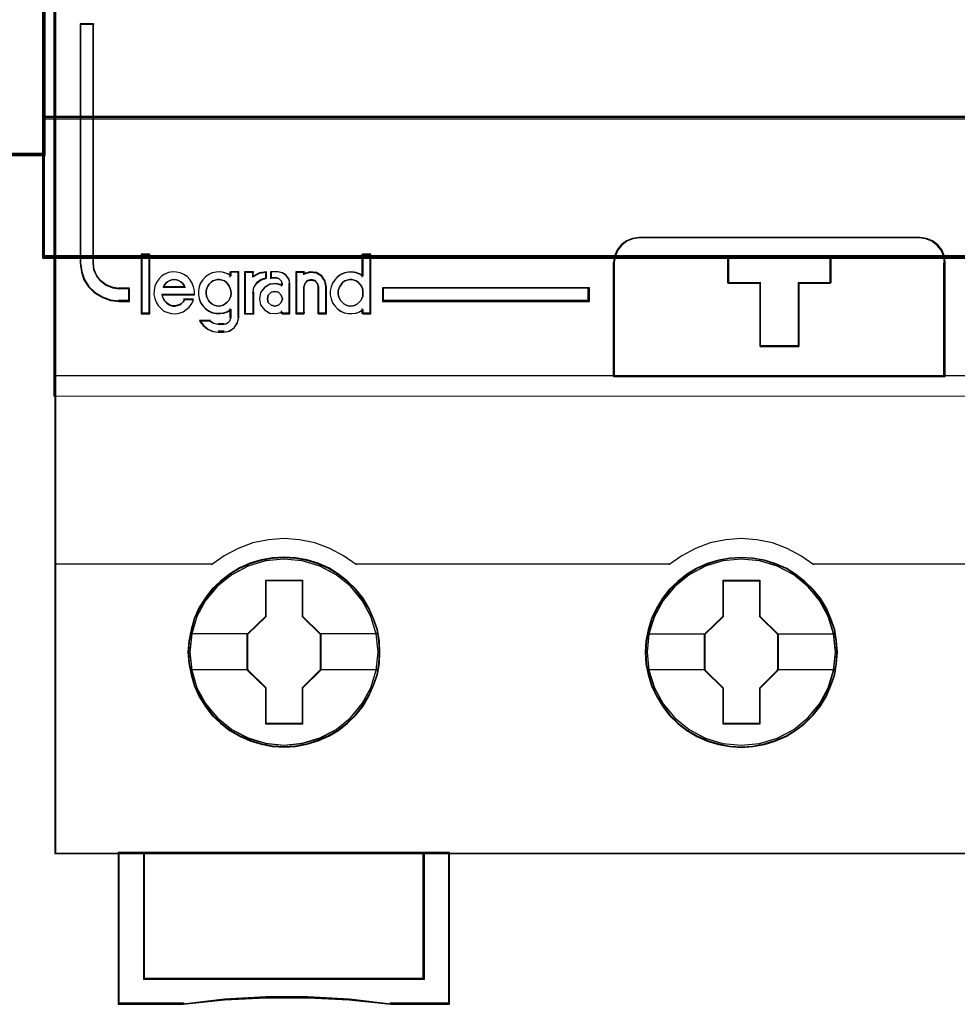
# Model space of a CAD drawing. Header units: millimetres. Extents: x -1290 to 1795, y -4192 to -1311.
# Tile 521 of 656: x 1070.19 to 1077.57, y -3016.32 to -3008.58. Entities that reach past the tile are written whole.
import ezdxf

# ---------------------------------------------------------------- set-up
doc = ezdxf.new("R2010")
doc.units = ezdxf.units.MM
doc.layers.add('30', color=7, linetype='Continuous')
doc.layers.add('45', color=7, linetype='Continuous')
doc.layers.add('Aparatura', color=7, linetype='Continuous', lineweight=13)

# ---------------------------------------------------------------- blocks, each defined once
blk = doc.blocks.new('*U411')
at = {"layer": '45', "color": 7}
for points in [[(189.646347, -533.443271), (117.625529, -533.443271), (117.625529, -615.466039), (189.646347, -615.466039), (189.646347, -533.443271)], [(189.624863, -533.464815), (117.647013, -533.464815), (117.647013, -615.44629), (189.624863, -615.44629), (189.624863, -533.464815)], [(120.568808, -593.742196), (120.568808, -593.250954), (120.153036, -593.250954), (119.891042, -593.206798), (119.651831, -593.112965), (119.435402, -592.947378), (119.275928, -592.754193), (119.167713, -592.505812), (119.139235, -592.246392), (119.139235, -582.830005), (118.620944, -582.830005), (118.620944, -592.246392), (118.672204, -592.588606), (118.774723, -592.897702), (118.956979, -593.17368), (119.201886, -593.416541), (119.498052, -593.587648), (119.822696, -593.703559), (120.153036, -593.742196), (120.568808, -593.742196)], [(139.612395, -596.704538), (152.656635, -596.704538), (152.656635, -592.216831), (152.628715, -591.967514), (152.522619, -591.718197), (152.366267, -591.524283), (152.159659, -591.358072), (151.919546, -591.263886), (151.657098, -591.225103), (140.617517, -591.225103), (140.355068, -591.263886), (140.114956, -591.358072), (139.908348, -591.524283), (139.751995, -591.718197), (139.645899, -591.967514), (139.612395, -592.216831), (139.612395, -596.704538)], [(139.633879, -596.682994), (152.635151, -596.682994), (152.635151, -592.229106), (152.607323, -591.981668), (152.501577, -591.73423), (152.34574, -591.541778), (152.139812, -591.376819), (151.90049, -591.283342), (151.638907, -591.244852), (140.635689, -591.244852), (140.374106, -591.283342), (140.134784, -591.376819), (139.928857, -591.541778), (139.773019, -591.73423), (139.667273, -591.981668), (139.633879, -592.229106), (139.633879, -596.682994)], [(121.349385, -594.216171), (121.349385, -591.91093), (121.046822, -591.91093), (121.046822, -594.216171), (121.349385, -594.216171)], [(146.8989, -593.013101), (146.8989, -595.523192), (145.373967, -595.523192), (145.373967, -593.013101), (144.107878, -593.013101), (144.107878, -592.016856), (148.159362, -592.016856), (148.159362, -593.013101), (146.8989, -593.013101)], [(145.373967, -593.013101), (145.373967, -595.523192), (146.8989, -595.523192), (146.8989, -593.013101), (148.159362, -593.013101), (148.159362, -592.016856), (144.107878, -592.016856), (144.107878, -593.013101), (145.373967, -593.013101)], [(145.382023, -593.021117), (145.382023, -595.501648), (146.890784, -595.501648), (146.890784, -593.021117), (148.137878, -593.021117), (148.137878, -592.036605), (144.129362, -592.036605), (144.129362, -593.021117), (145.382023, -593.021117)], [(138.659947, -593.208975), (130.519382, -593.208975), (130.519382, -593.742196), (138.659947, -593.742196), (138.659947, -593.208975)], [(130.419124, -607.544916), (130.396734, -607.09701), (130.323963, -606.649103), (130.167227, -606.217786), (129.9881, -605.803058), (129.752996, -605.415979), (129.47311, -605.067608), (129.148442, -604.746885), (128.78459, -604.470399), (128.409543, -604.227092), (127.984116, -604.044612), (127.553092, -603.917429), (127.099676, -603.834483), (126.646261, -603.812364), (126.192846, -603.834483), (125.750626, -603.917429), (125.302808, -604.044612), (124.888577, -604.227092), (124.502334, -604.470399), (124.14408, -604.746885), (123.808217, -605.067608), (123.545124, -605.415979), (123.298824, -605.803058), (123.102904, -606.217786), (122.985352, -606.649103), (122.895788, -607.09701), (122.862202, -607.544916), (122.895788, -607.992822), (122.985352, -608.429669), (123.102904, -608.860986), (123.298824, -609.270184), (123.545124, -609.662793), (123.808217, -610.022224), (124.14408, -610.337417), (124.502334, -610.619432), (124.888577, -610.84615), (125.302808, -611.02863), (125.750626, -611.166873), (126.192846, -611.255348), (126.646261, -611.277467), (127.099676, -611.255348), (127.553092, -611.166873), (127.984116, -611.02863), (128.409543, -610.84615), (128.78459, -610.619432), (129.148442, -610.337417), (129.47311, -610.022224), (129.752996, -609.662793), (129.9881, -609.270184), (130.167227, -608.860986), (130.323963, -608.429669), (130.396734, -607.992822), (130.419124, -607.544916)], [(130.419124, -607.544916), (130.396734, -607.09701), (130.323963, -606.649103), (130.167227, -606.217786), (129.9881, -605.803058), (129.752996, -605.415979), (129.47311, -605.067608), (129.148442, -604.746885), (128.78459, -604.470399), (128.409543, -604.227092), (127.984116, -604.044612), (127.553092, -603.917429), (127.099676, -603.834483), (126.646261, -603.812364), (126.192846, -603.834483), (125.750626, -603.917429), (125.302808, -604.044612), (124.888577, -604.227092), (124.502334, -604.470399), (124.14408, -604.746885), (123.808217, -605.067608), (123.545124, -605.415979), (123.298824, -605.803058), (123.102904, -606.217786), (122.985352, -606.649103), (122.895788, -607.09701), (122.862202, -607.544916), (122.895788, -607.992822), (122.985352, -608.429669), (123.102904, -608.860986), (123.298824, -609.270184), (123.545124, -609.662793), (123.808217, -610.022224), (124.14408, -610.337417), (124.502334, -610.619432), (124.888577, -610.84615), (125.302808, -611.02863), (125.750626, -611.166873), (126.192846, -611.255348), (126.646261, -611.277467), (127.099676, -611.255348), (127.553092, -611.166873), (127.984116, -611.02863), (128.409543, -610.84615), (128.78459, -610.619432), (129.148442, -610.337417), (129.47311, -610.022224), (129.752996, -609.662793), (129.9881, -609.270184), (130.167227, -608.860986), (130.323963, -608.429669), (130.396734, -607.992822), (130.419124, -607.544916)], [(130.397641, -607.544916), (130.375377, -607.099595), (130.30302, -606.654274), (130.147175, -606.225447), (129.969067, -605.813112), (129.735299, -605.428267), (129.457005, -605.081907), (129.134183, -604.763035), (128.7724, -604.488146), (128.399485, -604.246243), (127.976477, -604.064816), (127.547904, -603.938367), (127.097066, -603.8559), (126.646229, -603.833909), (126.195392, -603.8559), (125.755686, -603.938367), (125.310415, -604.064816), (124.898539, -604.246243), (124.514492, -604.488146), (124.158275, -604.763035), (123.824322, -605.081907), (123.562725, -605.428267), (123.317825, -605.813112), (123.123019, -606.225447), (123.006135, -606.654274), (122.917081, -607.099595), (122.883686, -607.544916), (122.917081, -607.990237), (123.006135, -608.424562), (123.123019, -608.853389), (123.317825, -609.260226), (123.562725, -609.650569), (123.824322, -610.007925), (124.158275, -610.321299), (124.514492, -610.601686), (124.898539, -610.827095), (125.310415, -611.008522), (125.755686, -611.145967), (126.195392, -611.233931), (126.646229, -611.255923), (127.097066, -611.233931), (127.547904, -611.145967), (127.976477, -611.008522), (128.399485, -610.827095), (128.7724, -610.601686), (129.134183, -610.321299), (129.457005, -610.007925), (129.735299, -609.650569), (129.969067, -609.260226), (130.147175, -608.853389), (130.30302, -608.424562), (130.375377, -607.990237), (130.397641, -607.544916)], [(148.415377, -607.55023), (148.387389, -607.102332), (148.320216, -606.654435), (148.16348, -606.223126), (147.984353, -605.813936), (147.749249, -605.421334), (147.469363, -605.07297), (147.139097, -604.757782), (146.775245, -604.481302), (146.405796, -604.238), (145.974771, -604.055523), (145.549345, -603.922813), (145.090332, -603.839869), (144.636916, -603.817751), (144.183501, -603.839869), (143.741281, -603.922813), (143.293463, -604.055523), (142.88483, -604.238), (142.492989, -604.481302), (142.134735, -604.757782), (141.80447, -605.07297), (141.541377, -605.421334), (141.295077, -605.813936), (141.099157, -606.223126), (140.976007, -606.654435), (140.886444, -607.102332), (140.858455, -607.55023), (140.886444, -607.998128), (140.976007, -608.434966), (141.099157, -608.866275), (141.295077, -609.280995), (141.541377, -609.668067), (141.80447, -610.02749), (142.134735, -610.348207), (142.492989, -610.624687), (142.88483, -610.85693), (143.293463, -611.039407), (143.741281, -611.172118), (144.183501, -611.260591), (144.636916, -611.288239), (145.090332, -611.260591), (145.549345, -611.172118), (145.974771, -611.039407), (146.405796, -610.85693), (146.775245, -610.624687), (147.139097, -610.348207), (147.469363, -610.02749), (147.749249, -609.668067), (147.984353, -609.280995), (148.16348, -608.866275), (148.320216, -608.434966), (148.387389, -607.998128), (148.415377, -607.55023)], [(148.415377, -607.55023), (148.387389, -607.102332), (148.320216, -606.654435), (148.16348, -606.223126), (147.984353, -605.813936), (147.749249, -605.421334), (147.469363, -605.07297), (147.139097, -604.757782), (146.775245, -604.481302), (146.405796, -604.238), (145.974771, -604.055523), (145.549345, -603.922813), (145.090332, -603.839869), (144.636916, -603.817751), (144.183501, -603.839869), (143.741281, -603.922813), (143.293463, -604.055523), (142.88483, -604.238), (142.492989, -604.481302), (142.134735, -604.757782), (141.80447, -605.07297), (141.541377, -605.421334), (141.295077, -605.813936), (141.099157, -606.223126), (140.976007, -606.654435), (140.886444, -607.102332), (140.858455, -607.55023), (140.886444, -607.998128), (140.976007, -608.434966), (141.099157, -608.866275), (141.295077, -609.280995), (141.541377, -609.668067), (141.80447, -610.02749), (142.134735, -610.348207), (142.492989, -610.624687), (142.88483, -610.85693), (143.293463, -611.039407), (143.741281, -611.172118), (144.183501, -611.260591), (144.636916, -611.288239), (145.090332, -611.260591), (145.549345, -611.172118), (145.974771, -611.039407), (146.405796, -610.85693), (146.775245, -610.624687), (147.139097, -610.348207), (147.469363, -610.02749), (147.749249, -609.668067), (147.984353, -609.280995), (148.16348, -608.866275), (148.320216, -608.434966), (148.387389, -607.998128), (148.415377, -607.55023)], [(148.393894, -607.551143), (148.366064, -607.105721), (148.299273, -606.660299), (148.143428, -606.231375), (147.96532, -605.824446), (147.731552, -605.434015), (147.453258, -605.087576), (147.12487, -604.774131), (146.763087, -604.499179), (146.395738, -604.257221), (145.967164, -604.075753), (145.544157, -603.943776), (145.087753, -603.861291), (144.636916, -603.839295), (144.186079, -603.861291), (143.746373, -603.943776), (143.301102, -604.075753), (142.894792, -604.257221), (142.505179, -604.499179), (142.148962, -604.774131), (141.820575, -605.087576), (141.558978, -605.434015), (141.314078, -605.824446), (141.119272, -606.231375), (140.996823, -606.660299), (140.907768, -607.105721), (140.879939, -607.551143), (140.907768, -607.996565), (140.996823, -608.430988), (141.119272, -608.859913), (141.314078, -609.272341), (141.558978, -609.657273), (141.820575, -610.01471), (142.148962, -610.333654), (142.505179, -610.608606), (142.894792, -610.839565), (143.301102, -611.021034), (143.746373, -611.15301), (144.186079, -611.240995), (144.636916, -611.26849), (145.087753, -611.240995), (145.544157, -611.15301), (145.967164, -611.021034), (146.395738, -610.839565), (146.763087, -610.608606), (147.12487, -610.333654), (147.453258, -610.01471), (147.731552, -609.657273), (147.96532, -609.272341), (148.143428, -608.859913), (148.299273, -608.430988), (148.366064, -607.996565), (148.393894, -607.551143)], [(125.933607, -604.708249), (127.375423, -604.708249), (127.375423, -606.126659), (128.093504, -606.830324), (128.093504, -608.248735), (127.375423, -608.963481), (127.375423, -610.370811), (125.933607, -610.370811), (125.933607, -608.963481), (125.198564, -608.248735), (125.198564, -606.830324), (125.933607, -606.126659), (125.933607, -604.708249)], [(125.933607, -604.708249), (127.375423, -604.708249), (127.375423, -604.708249), (127.375423, -606.126659), (127.375423, -606.126659), (128.093504, -606.830324), (128.093504, -606.830324), (128.093504, -608.248735), (128.093504, -608.248735), (127.375423, -608.963481), (127.375423, -608.963481), (127.375423, -610.370811), (127.375423, -610.370811), (125.933607, -610.370811), (125.933607, -610.370811), (125.933607, -608.963481), (125.933607, -608.963481), (125.198564, -608.248735), (125.198564, -608.248735), (125.198564, -606.830324), (125.198564, -606.830324), (125.933607, -606.126659), (125.933607, -606.126659), (125.933607, -604.708249), (125.933607, -604.708249)], [(125.944182, -604.729793), (127.364598, -604.729793), (127.364598, -606.137411), (128.072021, -606.835721), (128.072021, -608.243338), (127.364598, -608.952646), (127.364598, -610.349266), (125.944182, -610.349266), (125.944182, -608.952646), (125.220048, -608.243338), (125.220048, -606.835721), (125.944182, -606.137411), (125.944182, -604.729793)], [(143.925825, -604.713635), (145.36675, -604.713635), (145.36675, -606.132046), (146.084386, -606.83571), (146.084386, -608.254121), (145.36675, -608.968867), (145.36675, -610.376197), (143.925825, -610.376197), (143.925825, -608.968867), (143.191236, -608.254121), (143.191236, -606.83571), (143.925825, -606.132046), (143.925825, -604.713635)], [(143.925825, -604.713635), (145.36675, -604.713635), (145.36675, -604.713635), (145.36675, -606.132046), (145.36675, -606.132046), (146.084386, -606.83571), (146.084386, -606.83571), (146.084386, -608.254121), (146.084386, -608.254121), (145.36675, -608.968867), (145.36675, -608.968867), (145.36675, -610.376197), (145.36675, -610.376197), (143.925825, -610.376197), (143.925825, -610.376197), (143.925825, -608.968867), (143.925825, -608.968867), (143.191236, -608.254121), (143.191236, -608.254121), (143.191236, -606.83571), (143.191236, -606.83571), (143.925825, -606.132046), (143.925825, -606.132046), (143.925825, -604.713635), (143.925825, -604.713635)], [(143.935064, -604.735179), (145.35548, -604.735179), (145.35548, -606.142797), (146.062903, -606.841107), (146.062903, -608.248725), (145.35548, -608.958032), (145.35548, -610.354652), (143.935064, -610.354652), (143.935064, -608.958032), (143.21093, -608.248725), (143.21093, -606.841107), (143.935064, -606.142797), (143.935064, -604.735179)], [(132.162351, -620.406694), (121.122769, -620.406694), (121.122769, -615.422951), (120.117648, -615.422951), (120.117648, -621.397905), (122.680707, -621.397905), (124.305653, -621.226243), (125.936183, -621.143181), (127.577881, -621.143181), (129.213995, -621.226243), (130.844525, -621.397905), (133.161888, -621.397905), (133.161888, -615.422951), (132.162351, -615.422951), (132.162351, -620.406694)], [(132.166473, -615.422951), (121.120225, -615.422951), (121.120225, -620.414049), (132.166473, -620.414049), (132.166473, -615.422951)]]:
    blk.add_lwpolyline(points, close=True, dxfattribs=at)
at = {"layer": '45', "color": 139}
for points in [[(189.646347, -533.443271), (117.625529, -533.443271), (117.625529, -615.466039), (189.646347, -615.466039), (189.646347, -533.443271)], [(124.069539, -593.928913), (124.16285, -593.917427), (124.250329, -593.888711), (124.326144, -593.842766), (124.401959, -593.779591), (124.471942, -593.70493), (124.512766, -593.630269), (124.547757, -593.532635), (124.559421, -593.435001), (124.547757, -593.325881), (124.52443, -593.239734), (124.489438, -593.1421), (124.436951, -593.067439), (124.3728, -592.992778), (124.296985, -592.941089), (124.209506, -592.90663), (124.110363, -592.889401), (124.022884, -592.889401), (123.935405, -592.90663), (123.847926, -592.941089), (123.772111, -592.992778), (123.696296, -593.067439), (123.643809, -593.1421), (123.608817, -593.239734), (123.58549, -593.325881), (123.58549, -593.435001), (123.597153, -593.532635), (123.632145, -593.630269), (123.672968, -593.70493), (123.731288, -593.779591), (123.807103, -593.842766), (123.894582, -593.888711), (123.982061, -593.917427), (124.069539, -593.928913)], [(129.273119, -593.928913), (129.360598, -593.917427), (129.448077, -593.888711), (129.535555, -593.842766), (129.599707, -593.779591), (129.663858, -593.70493), (129.704681, -593.630269), (129.739673, -593.532635), (129.751337, -593.435001), (129.751337, -593.325881), (129.728009, -593.239734), (129.687186, -593.1421), (129.628866, -593.067439), (129.564715, -592.992778), (129.4889, -592.941089), (129.401421, -592.90663), (129.313942, -592.889401), (129.214799, -592.889401), (129.127321, -592.90663), (129.039842, -592.941089), (128.964027, -592.992778), (128.899875, -593.067439), (128.847388, -593.1421), (128.800733, -593.239734), (128.777405, -593.325881), (128.777405, -593.435001), (128.789069, -593.532635), (128.82406, -593.630269), (128.864884, -593.70493), (128.934867, -593.779591), (128.999018, -593.842766), (129.086497, -593.888711), (129.173976, -593.917427), (129.273119, -593.928913)], [(126.578897, -593.637788), (126.530815, -593.495195), (126.428639, -593.38231), (126.28439, -593.352603), (126.140142, -593.38231), (126.025946, -593.495195), (125.989884, -593.637788), (126.025946, -593.786321), (126.140142, -593.887324), (126.28439, -593.928913), (126.428639, -593.887324), (126.530815, -593.786321), (126.578897, -593.637788)], [(130.345721, -607.539458), (130.272944, -606.820568), (130.065807, -606.140387), (129.718713, -605.504446), (129.259653, -604.951454), (128.699825, -604.498), (128.056021, -604.160675), (127.361834, -603.950538), (126.639654, -603.884179), (125.917475, -603.950538), (125.228886, -604.160675), (124.585082, -604.498), (124.019655, -604.951454), (123.560596, -605.504446), (123.2191, -606.140387), (123.006365, -606.820568), (122.939186, -607.539458), (123.006365, -608.252818), (123.2191, -608.944058), (123.560596, -609.568939), (124.019655, -610.127462), (124.585082, -610.580915), (125.228886, -610.91824), (125.917475, -611.128378), (126.639654, -611.200267), (127.361834, -611.128378), (128.056021, -610.91824), (128.699825, -610.580915), (129.259653, -610.127462), (129.718713, -609.568939), (130.065807, -608.944058), (130.272944, -608.252818), (130.345721, -607.539458)], [(130.345721, -607.544916), (130.272944, -606.82604), (130.065807, -606.145873), (129.724311, -605.509944), (129.259653, -604.951433), (128.699825, -604.497988), (128.06162, -604.16067), (127.361834, -603.950537), (126.639654, -603.884179), (125.923073, -603.950537), (125.223287, -604.16067), (124.585082, -604.497988), (124.025254, -604.951433), (123.560596, -605.509944), (123.2191, -606.145873), (123.011963, -606.82604), (122.939186, -607.544916), (123.011963, -608.258262), (123.2191, -608.943959), (123.560596, -609.574357), (124.025254, -610.127339), (124.585082, -610.580784), (125.223287, -610.923632), (125.923073, -611.133765), (126.639654, -611.205653), (127.361834, -611.133765), (128.06162, -610.923632), (128.699825, -610.580784), (129.259653, -610.127339), (129.724311, -609.574357), (130.065807, -608.943959), (130.272944, -608.258262), (130.345721, -607.544916)], [(148.343765, -607.550374), (148.270989, -606.831484), (148.063859, -606.145773), (147.722374, -605.509832), (147.25773, -604.95684), (146.697918, -604.503386), (146.059733, -604.166061), (145.359968, -603.955924), (144.637811, -603.889565), (143.915654, -603.955924), (143.221488, -604.166061), (142.583302, -604.503386), (142.023491, -604.95684), (141.558847, -605.509832), (141.211764, -606.145773), (141.004633, -606.831484), (140.931858, -607.550374), (141.004633, -608.258204), (141.211764, -608.949444), (141.558847, -609.579855), (142.023491, -610.132848), (142.583302, -610.586301), (143.221488, -610.923627), (143.915654, -611.133764), (144.637811, -611.205653), (145.359968, -611.133764), (146.059733, -610.923627), (146.697918, -610.586301), (147.25773, -610.132848), (147.722374, -609.579855), (148.063859, -608.949444), (148.270989, -608.258204), (148.343765, -607.550374)], [(148.343765, -607.544916), (148.265389, -606.82604), (148.058252, -606.145873), (147.716756, -605.509944), (147.257697, -604.951433), (146.697868, -604.497988), (146.054065, -604.16067), (145.354279, -603.950537), (144.637698, -603.884179), (143.915518, -603.950537), (143.221331, -604.16067), (142.583126, -604.497988), (142.017699, -604.951433), (141.558639, -605.509944), (141.217143, -606.145873), (141.004408, -606.82604), (140.937229, -607.544916), (141.004408, -608.258262), (141.217143, -608.943959), (141.558639, -609.574357), (142.017699, -610.127339), (142.583126, -610.580784), (143.221331, -610.923632), (143.915518, -611.133765), (144.637698, -611.205653), (145.354279, -611.133765), (146.054065, -610.923632), (146.697868, -610.580784), (147.257697, -610.127339), (147.716756, -609.574357), (148.058252, -608.943959), (148.265389, -608.258262), (148.343765, -607.544916)]]:
    blk.add_lwpolyline(points, close=True, dxfattribs=at)
for points in [[(118.620944, -582.830005), (118.620944, -592.252048)], [(118.620944, -582.830005), (119.172361, -582.830005)], [(119.127604, -582.830005), (119.127604, -592.252048)], [(140.65794, -591.225103), (140.384936, -591.265263), (140.135167, -591.362794), (139.92025, -591.534908), (139.75761, -591.735707), (139.647247, -591.993878), (139.612395, -592.252048)], [(140.613182, -591.225103), (151.659429, -591.225103)], [(152.656635, -592.252048), (152.62758, -591.993878), (152.517171, -591.735707), (152.354462, -591.534908), (152.139454, -591.362794), (151.88958, -591.265263), (151.616462, -591.225103)], [(118.620944, -592.20896), (118.672517, -592.559737), (118.775663, -592.876568), (118.959034, -593.159453), (119.205439, -593.408392), (119.503417, -593.583781), (119.830046, -593.702592), (120.162406, -593.742196)], [(119.127604, -592.20896), (119.156671, -592.478333), (119.267128, -592.736243), (119.429905, -592.93684), (119.650818, -593.10878), (119.894985, -593.206212), (120.162406, -593.252063)], [(121.025338, -591.889386), (121.025338, -594.23592)], [(121.025338, -591.889386), (121.370869, -591.889386)], [(121.326111, -591.889386), (121.326111, -594.23592)], [(129.706579, -591.889386), (129.706579, -592.78527)], [(129.706579, -591.889386), (130.062852, -591.889386)], [(130.018094, -591.889386), (130.018094, -594.23592)], [(139.612395, -596.704538), (139.612395, -592.20896)], [(144.107878, -592.016856), (148.159362, -592.016856)], [(144.107878, -592.016856), (144.107878, -593.043802)], [(148.116395, -592.016856), (148.116395, -593.043802)], [(152.611877, -596.704538), (152.611877, -592.20896)], [(123.123588, -593.485343), (123.123588, -593.327327), (123.089245, -593.169311), (123.026282, -593.022582), (122.940424, -592.88714), (122.83167, -592.768628), (122.705745, -592.683976), (122.562648, -592.621898), (122.413827, -592.588038), (122.253559, -592.582394), (122.104738, -592.610611), (121.955917, -592.672689), (121.824268, -592.757341), (121.721238, -592.875853), (121.623932, -593.000008), (121.566694, -593.146737), (121.538074, -593.310397), (121.526627, -593.468413), (121.56097, -593.626429), (121.612485, -593.773158), (121.698343, -593.908601), (121.807097, -594.027113), (121.921574, -594.123051), (122.070395, -594.185129), (122.219216, -594.224633), (122.37376, -594.23592), (122.522581, -594.207703), (122.671402, -594.151268), (122.797327, -594.066617), (122.917529, -593.965035), (123.014834, -593.823949), (123.077797, -593.67722)], [(124.559421, -592.746105), (124.426842, -592.661427), (124.276969, -592.61062), (124.127096, -592.582394), (123.977223, -592.588039), (123.821586, -592.621911), (123.683242, -592.684008), (123.556427, -592.779976), (123.446905, -592.898526), (123.36044, -593.02272), (123.308561, -593.169495), (123.273975, -593.327561), (123.273975, -593.485626), (123.308561, -593.643692), (123.36044, -593.796112), (123.446905, -593.920307), (123.556427, -594.038856), (123.683242, -594.129179), (123.821586, -594.196922), (123.977223, -594.225148), (124.127096, -594.225148), (124.276969, -594.208212), (124.426842, -594.15176), (124.559421, -594.067082)], [(124.514663, -592.582394), (124.514663, -592.78527)], [(124.514663, -592.582394), (124.870936, -592.582394)], [(124.826178, -592.582394), (124.826178, -594.390321)], [(125.092935, -592.582394), (125.092935, -594.23592)], [(125.092935, -592.582394), (125.454579, -592.582394)], [(125.961238, -592.582394), (125.670381, -592.630637), (125.409821, -592.796042)], [(125.409821, -592.582394), (125.409821, -592.796042)], [(125.916481, -592.582394), (125.916481, -592.86247)], [(126.116996, -592.582394), (126.116996, -592.851698)], [(126.417769, -592.582394), (126.116996, -592.582394)], [(126.87967, -593.08689), (126.843044, -592.894701), (126.727062, -592.726536), (126.56835, -592.624436), (126.373011, -592.582394)], [(127.114202, -592.582394), (127.114202, -594.23592)], [(127.114202, -592.582394), (127.457942, -592.582394)], [(128.315504, -593.198202), (128.26863, -592.955432), (128.128009, -592.748189), (127.911218, -592.612), (127.659271, -592.582394), (127.413184, -592.65937)], [(127.413184, -592.582394), (127.413184, -592.697297)], [(129.751337, -592.746105), (129.618757, -592.661427), (129.480413, -592.61062), (129.319012, -592.582394), (129.169139, -592.588039), (129.019266, -592.621911), (128.875158, -592.684008), (128.748342, -592.779976), (128.63882, -592.898526), (128.552355, -593.02272), (128.500476, -593.169495), (128.46589, -593.327561), (128.46589, -593.485626), (128.500476, -593.643692), (128.552355, -593.796112), (128.63882, -593.920307), (128.748342, -594.038856), (128.875158, -594.129179), (129.019266, -594.196922), (129.169139, -594.225148), (129.319012, -594.225148), (129.480413, -594.208212), (129.618757, -594.15176), (129.751337, -594.067082)], [(122.756573, -593.198202), (122.715505, -593.114569), (122.645102, -593.030935), (122.580566, -592.973034), (122.492562, -592.921568), (122.416292, -592.895834), (122.328289, -592.889401), (122.228551, -592.895834), (122.152281, -592.921568), (122.064278, -592.973034), (121.999742, -593.030935), (121.935206, -593.114569), (121.88827, -593.198202)], [(125.961238, -592.819382), (125.749155, -592.884437), (125.567369, -593.014548), (125.440119, -593.2038), (125.409821, -593.422622)], [(126.578897, -593.106578), (126.333299, -593.043802), (126.081852, -593.072336), (125.877187, -593.203597), (125.725149, -593.391928), (125.678369, -593.637328), (125.725149, -593.877022), (125.877187, -594.076766), (126.081852, -594.208027), (126.333299, -594.225148), (126.578897, -594.162371)], [(126.116996, -592.806814), (126.333624, -592.806814)], [(126.578897, -593.08689), (126.539592, -592.950109), (126.441328, -592.839381), (126.290657, -592.806814)], [(126.534139, -593.043802), (126.534139, -593.147932)], [(126.834912, -593.043802), (126.834912, -594.23592)], [(128.014731, -593.198202), (127.966607, -593.043802), (127.864344, -592.921568), (127.707942, -592.889401), (127.563571, -592.921568), (127.461308, -593.043802), (127.413184, -593.198202)], [(144.107878, -593.000713), (145.405857, -593.000713)], [(145.361099, -593.000713), (145.361099, -595.523192)], [(146.868545, -593.000713), (148.159362, -593.000713)], [(146.868545, -593.000713), (146.868545, -595.523192)], [(120.117648, -593.208975), (120.568808, -593.208975)], [(120.52405, -593.208975), (120.52405, -593.742196)], [(121.88827, -593.153318), (122.756573, -593.153318)], [(125.092935, -594.23592), (125.454579, -594.23592), (125.454579, -593.379534)], [(127.413184, -593.153318), (127.413184, -594.23592)], [(127.969973, -593.153318), (127.969973, -594.23592)], [(128.270746, -593.153318), (128.270746, -594.23592)], [(130.519382, -593.208975), (138.659947, -593.208975)], [(130.519382, -593.208975), (130.519382, -593.742196)], [(138.61698, -593.742196), (138.61698, -593.208975)], [(120.117648, -593.697312), (120.568808, -593.697312)], [(121.838142, -593.46212), (123.123588, -593.46212)], [(121.838142, -593.46212), (121.861544, -593.565178), (121.902499, -593.656112), (121.961006, -593.734921), (122.025364, -593.801606), (122.101423, -593.862229), (122.177482, -593.904664), (122.265243, -593.928913), (122.364705, -593.928913), (122.452466, -593.904664), (122.540226, -593.874353), (122.616285, -593.825855), (122.680643, -593.75917), (122.733299, -593.668237)], [(122.688541, -593.648837), (123.07883, -593.648837)], [(130.519382, -593.697312), (138.659947, -593.697312)], [(121.025338, -594.192831), (121.370869, -594.192831)], [(124.514663, -594.027658), (124.514663, -594.390321)], [(126.534139, -594.121017), (126.534139, -594.23592)], [(126.534139, -594.192831), (126.87967, -594.192831)], [(127.114202, -594.192831), (127.457942, -594.192831)], [(127.969973, -594.192831), (128.315504, -594.192831)], [(129.706579, -594.027658), (129.706579, -594.23592)], [(129.706579, -594.192831), (130.062852, -594.192831)], [(123.318733, -594.483679), (123.460427, -594.67134), (123.637545, -594.828734), (123.855991, -594.931644), (124.092149, -594.955859)], [(123.318733, -594.483679), (123.746618, -594.483679)], [(123.70186, -594.483679), (123.87812, -594.600976), (124.092149, -594.659625)], [(124.242535, -594.955859), (124.475941, -594.914496), (124.679424, -594.778589), (124.811089, -594.577683), (124.870936, -594.347232)], [(124.242535, -594.659625), (124.397745, -594.608622), (124.507685, -594.506616), (124.559421, -594.347232)], [(124.047391, -594.616536), (124.285503, -594.616536)], [(124.285503, -594.91277), (124.047391, -594.91277)], [(145.361099, -595.480104), (146.913303, -595.480104)], [(117.625529, -596.66145), (189.646347, -596.66145)], [(129.489951, -604.108599), (128.985135, -603.753018), (128.441055, -603.460524), (127.863321, -603.248323), (127.257542, -603.122149), (126.634935, -603.076267), (126.029156, -603.122149), (125.423376, -603.248323), (124.845643, -603.460524), (124.295954, -603.753018), (123.796747, -604.108599)], [(147.486204, -604.108599), (146.981409, -603.753018), (146.437352, -603.460524), (145.859642, -603.248323), (145.253888, -603.122149), (144.631307, -603.076267), (144.025553, -603.122149), (143.414191, -603.248323), (142.836481, -603.460524), (142.292424, -603.753018), (141.787629, -604.108599)], [(117.625529, -604.06551), (123.841505, -604.06551)], [(129.445193, -604.06551), (135.661169, -604.06551)], [(135.616411, -604.06551), (141.832387, -604.06551)], [(147.441446, -604.06551), (159.82864, -604.06551)], [(120.117648, -615.422951), (120.117648, -621.397905)], [(121.120225, -615.422951), (121.120225, -620.414049)], [(132.121715, -620.414049), (132.121715, -615.422951)], [(133.11892, -615.422951), (133.11892, -621.397905)], [(121.120225, -620.37096), (132.166473, -620.37096)], [(130.852381, -621.397905), (129.218628, -621.198269), (127.579281, -621.101671), (125.934338, -621.101671), (124.300586, -621.198269), (122.672429, -621.397905)], [(122.717186, -621.354817), (120.117648, -621.354817)], [(133.161888, -621.354817), (130.809413, -621.354817)]]:
    blk.add_lwpolyline(points, dxfattribs=at)
at = {"layer": '45', "color": 1}
for points in [[(120.568808, -593.742196), (120.568808, -593.250954), (120.153036, -593.250954), (119.891042, -593.206798), (119.651831, -593.112965), (119.435402, -592.947378), (119.275928, -592.754193), (119.167713, -592.505812), (119.139235, -592.246392), (119.139235, -582.830005), (118.620944, -582.830005), (118.620944, -592.246392), (118.672204, -592.588606), (118.774723, -592.897702), (118.956979, -593.17368), (119.201886, -593.416541), (119.498052, -593.587648), (119.822696, -593.703559), (120.153036, -593.742196), (120.568808, -593.742196)], [(120.547324, -593.720652), (120.547324, -593.23135), (120.140723, -593.23135), (119.884509, -593.187368), (119.650575, -593.093905), (119.43892, -592.928972), (119.282963, -592.73655), (119.177136, -592.48915), (119.149286, -592.230755), (119.149286, -582.851549), (118.642428, -582.851549), (118.642428, -592.230755), (118.692557, -592.571617), (118.792815, -592.879492), (118.97105, -593.154381), (119.210555, -593.396283), (119.500188, -593.566714), (119.817671, -593.682167), (120.140723, -593.720652), (120.547324, -593.720652)], [(138.659947, -593.208975), (130.519382, -593.208975), (130.519382, -593.742196), (138.659947, -593.742196), (138.659947, -593.208975)]]:
    blk.add_lwpolyline(points, close=True, dxfattribs=at)
at = {"layer": '45', "color": 59}
for points in [[(139.612395, -596.704538), (152.656635, -596.704538), (152.656635, -592.216831), (152.628715, -591.967514), (152.522619, -591.718197), (152.366267, -591.524283), (152.159659, -591.358072), (151.919546, -591.263886), (151.657098, -591.225103), (140.617517, -591.225103), (140.355068, -591.263886), (140.114956, -591.358072), (139.908348, -591.524283), (139.751995, -591.718197), (139.645899, -591.967514), (139.612395, -592.216831), (139.612395, -596.704538)], [(121.370869, -594.23592), (121.370869, -591.889386), (121.025338, -591.889386), (121.025338, -594.23592), (121.370869, -594.23592)], [(128.551748, -593.031851), (128.500233, -593.177459), (128.46589, -593.334268), (128.46589, -593.491077), (128.500233, -593.647886), (128.551748, -593.799095), (128.637606, -593.922302), (128.74636, -594.039909), (128.872285, -594.129514), (129.015382, -594.196718), (129.164203, -594.224719), (129.313024, -594.224719), (129.473292, -594.207918), (129.610665, -594.151915), (129.742315, -594.06791), (129.742315, -594.23592), (130.062852, -594.23592), (130.062852, -591.889386), (129.742315, -591.889386), (129.742315, -592.757435), (129.610665, -592.673431), (129.473292, -592.623028), (129.313024, -592.595026), (129.164203, -592.600626), (129.015382, -592.634228), (128.872285, -592.695832), (128.74636, -592.791037), (128.637606, -592.908644), (128.551748, -593.031851)], [(146.8989, -593.013101), (146.8989, -595.523192), (145.373967, -595.523192), (145.373967, -593.013101), (144.107878, -593.013101), (144.107878, -592.016856), (148.159362, -592.016856), (148.159362, -593.013101), (146.8989, -593.013101)], [(145.373967, -593.013101), (145.373967, -595.523192), (146.8989, -595.523192), (146.8989, -593.013101), (148.159362, -593.013101), (148.159362, -592.016856), (144.107878, -592.016856), (144.107878, -593.013101), (145.373967, -593.013101)], [(145.382023, -593.021117), (145.382023, -595.501648), (146.890784, -595.501648), (146.890784, -593.021117), (148.137878, -593.021117), (148.137878, -592.036605), (144.129362, -592.036605), (144.129362, -593.021117), (145.382023, -593.021117)], [(121.538074, -593.310397), (121.526627, -593.468413), (121.56097, -593.626429), (121.612485, -593.773158), (121.698343, -593.908601), (121.807097, -594.027113), (121.921574, -594.123051), (122.070395, -594.185129), (122.219216, -594.224633), (122.37376, -594.23592), (122.522581, -594.207703), (122.671402, -594.151268), (122.797327, -594.066617), (122.917529, -593.965035), (123.014834, -593.823949), (123.077797, -593.67722), (122.722917, -593.67722), (122.671402, -593.761872), (122.608439, -593.823949), (122.534029, -593.869097), (122.448171, -593.897314), (122.362313, -593.919888), (122.265007, -593.919888), (122.179149, -593.897314), (122.104738, -593.85781), (122.030328, -593.801376), (121.967365, -593.739298), (121.910126, -593.665933), (121.870059, -593.581282), (121.847164, -593.485343), (123.123588, -593.485343), (123.123588, -593.327327), (123.089245, -593.169311), (123.026282, -593.022582), (122.940424, -592.88714), (122.83167, -592.768628), (122.705745, -592.683976), (122.562648, -592.621898), (122.413827, -592.588038), (122.253559, -592.582394), (122.104738, -592.610611), (121.955917, -592.672689), (121.824268, -592.757341), (121.721238, -592.875853), (121.623932, -593.000008), (121.566694, -593.146737), (121.538074, -593.310397)], [(123.308318, -593.164565), (123.273975, -593.321303), (123.273975, -593.478041), (123.308318, -593.634779), (123.359833, -593.78592), (123.445691, -593.909071), (123.554445, -594.026625), (123.68037, -594.11619), (123.817743, -594.183363), (123.972288, -594.211352), (124.121108, -594.211352), (124.269929, -594.194559), (124.41875, -594.138581), (124.550399, -594.054614), (124.550399, -594.379286), (124.504608, -594.519231), (124.407302, -594.608796), (124.269929, -594.653578), (124.069594, -594.653578), (123.874982, -594.608796), (123.714713, -594.519231), (123.319766, -594.519231), (123.457139, -594.692763), (123.628855, -594.838305), (123.840638, -594.933468), (124.069594, -594.955859), (124.269929, -594.955859), (124.49316, -594.916674), (124.687772, -594.787925), (124.813697, -594.5976), (124.870936, -594.379286), (124.870936, -592.582394), (124.550399, -592.582394), (124.550399, -592.74473), (124.41875, -592.660763), (124.269929, -592.610383), (124.121108, -592.582394), (123.972288, -592.587992), (123.817743, -592.621579), (123.68037, -592.683155), (123.554445, -592.778317), (123.445691, -592.895871), (123.359833, -593.019022), (123.308318, -593.164565)], [(125.092935, -592.582394), (125.092935, -594.23592), (125.427349, -594.23592), (125.427349, -593.400692), (125.456684, -593.191885), (125.579889, -593.011295), (125.755897, -592.88714), (125.961238, -592.825062), (125.961238, -592.582394), (125.679627, -592.621898), (125.427349, -592.757341), (125.427349, -592.582394), (125.092935, -592.582394)], [(125.114419, -592.603939), (125.114419, -594.216171), (125.432285, -594.216171), (125.432285, -593.401801), (125.460168, -593.198209), (125.577276, -593.022129), (125.744574, -592.901074), (125.939755, -592.840546), (125.939755, -592.603939), (125.672078, -592.642456), (125.432285, -592.774516), (125.432285, -592.603939), (125.114419, -592.603939)], [(125.874735, -593.214459), (125.724573, -593.400692), (125.678369, -593.64336), (125.724573, -593.880384), (125.874735, -594.077904), (126.076877, -594.207703), (126.325223, -594.224633), (126.567794, -594.162555), (126.567794, -594.23592), (126.87967, -594.23592), (126.87967, -593.056443), (126.845017, -592.875853), (126.735283, -592.717837), (126.58512, -592.621898), (126.400305, -592.582394), (126.134632, -592.582394), (126.134632, -592.813775), (126.313672, -592.813775), (126.446509, -592.841992), (126.533141, -592.937931), (126.567794, -593.056443), (126.567794, -593.11852), (126.325223, -593.056443), (126.076877, -593.08466), (125.874735, -593.214459)], [(127.114202, -592.582394), (127.114202, -594.23592), (127.426078, -594.23592), (127.426078, -593.169311), (127.472282, -593.033869), (127.570465, -592.926644), (127.709077, -592.898426), (127.85924, -592.926644), (127.957423, -593.033869), (128.003627, -593.169311), (128.003627, -594.23592), (128.315504, -594.23592), (128.315504, -593.169311), (128.2693, -592.937931), (128.130688, -592.74041), (127.916995, -592.610611), (127.668649, -592.582394), (127.426078, -592.655759), (127.426078, -592.582394), (127.114202, -592.582394)], [(127.133895, -592.603939), (127.133895, -594.216171), (127.435081, -594.216171), (127.435081, -593.176199), (127.479702, -593.044139), (127.574519, -592.939591), (127.70838, -592.912079), (127.853396, -592.939591), (127.948213, -593.044139), (127.992834, -593.176199), (127.992834, -594.216171), (128.29402, -594.216171), (128.29402, -593.176199), (128.2494, -592.950596), (128.115539, -592.758009), (127.909171, -592.631451), (127.669337, -592.603939), (127.435081, -592.675471), (127.435081, -592.603939), (127.133895, -592.603939)], [(122.715505, -593.114569), (122.756573, -593.198202), (121.88827, -593.198202), (121.935206, -593.114569), (121.999742, -593.030935), (122.064278, -592.973034), (122.152281, -592.921568), (122.228551, -592.895834), (122.328289, -592.889401), (122.416292, -592.895834), (122.492562, -592.921568), (122.580566, -592.973034), (122.645102, -593.030935), (122.715505, -593.114569)], [(122.756573, -593.198202), (121.88827, -593.198202), (121.935206, -593.114569), (121.999742, -593.030935), (122.064278, -592.973034), (122.152281, -592.921568), (122.228551, -592.895834), (122.328289, -592.889401), (122.416292, -592.895834), (122.492562, -592.921568), (122.580566, -592.973034), (122.645102, -593.030935), (122.715505, -593.114569), (122.756573, -593.198202)], [(123.935405, -592.90663), (124.022884, -592.889401), (124.110363, -592.889401), (124.209506, -592.90663), (124.296985, -592.941089), (124.3728, -592.992778), (124.436951, -593.067439), (124.489438, -593.1421), (124.52443, -593.239734), (124.547757, -593.325881), (124.559421, -593.435001), (124.547757, -593.532635), (124.512766, -593.630269), (124.471942, -593.70493), (124.401959, -593.779591), (124.326144, -593.842766), (124.250329, -593.888711), (124.16285, -593.917427), (124.069539, -593.928913), (123.982061, -593.917427), (123.894582, -593.888711), (123.807103, -593.842766), (123.731288, -593.779591), (123.672968, -593.70493), (123.632145, -593.630269), (123.597153, -593.532635), (123.58549, -593.435001), (123.58549, -593.325881), (123.608817, -593.239734), (123.643809, -593.1421), (123.696296, -593.067439), (123.772111, -592.992778), (123.847926, -592.941089), (123.935405, -592.90663)], [(123.696296, -593.067439), (123.772111, -592.992778), (123.847926, -592.941089), (123.935405, -592.90663), (124.022884, -592.889401), (124.110363, -592.889401), (124.209506, -592.90663), (124.296985, -592.941089), (124.3728, -592.992778), (124.436951, -593.067439), (124.489438, -593.1421), (124.52443, -593.239734), (124.547757, -593.325881), (124.559421, -593.435001), (124.547757, -593.532635), (124.512766, -593.630269), (124.471942, -593.70493), (124.401959, -593.779591), (124.326144, -593.842766), (124.250329, -593.888711), (124.16285, -593.917427), (124.069539, -593.928913), (123.982061, -593.917427), (123.894582, -593.888711), (123.807103, -593.842766), (123.731288, -593.779591), (123.672968, -593.70493), (123.632145, -593.630269), (123.597153, -593.532635), (123.58549, -593.435001), (123.58549, -593.325881), (123.608817, -593.239734), (123.643809, -593.1421), (123.696296, -593.067439)], [(129.4889, -592.941089), (129.564715, -592.992778), (129.628866, -593.067439), (129.687186, -593.1421), (129.728009, -593.239734), (129.751337, -593.325881), (129.751337, -593.435001), (129.739673, -593.532635), (129.704681, -593.630269), (129.663858, -593.70493), (129.599707, -593.779591), (129.535555, -593.842766), (129.448077, -593.888711), (129.360598, -593.917427), (129.273119, -593.928913), (129.173976, -593.917427), (129.086497, -593.888711), (128.999018, -593.842766), (128.934867, -593.779591), (128.864884, -593.70493), (128.82406, -593.630269), (128.789069, -593.532635), (128.777405, -593.435001), (128.777405, -593.325881), (128.800733, -593.239734), (128.847388, -593.1421), (128.899875, -593.067439), (128.964027, -592.992778), (129.039842, -592.941089), (129.127321, -592.90663), (129.214799, -592.889401), (129.313942, -592.889401), (129.401421, -592.90663), (129.4889, -592.941089)], [(128.899875, -593.067439), (128.964027, -592.992778), (129.039842, -592.941089), (129.127321, -592.90663), (129.214799, -592.889401), (129.313942, -592.889401), (129.401421, -592.90663), (129.4889, -592.941089), (129.564715, -592.992778), (129.628866, -593.067439), (129.687186, -593.1421), (129.728009, -593.239734), (129.751337, -593.325881), (129.751337, -593.435001), (129.739673, -593.532635), (129.704681, -593.630269), (129.663858, -593.70493), (129.599707, -593.779591), (129.535555, -593.842766), (129.448077, -593.888711), (129.360598, -593.917427), (129.273119, -593.928913), (129.173976, -593.917427), (129.086497, -593.888711), (128.999018, -593.842766), (128.934867, -593.779591), (128.864884, -593.70493), (128.82406, -593.630269), (128.789069, -593.532635), (128.777405, -593.435001), (128.777405, -593.325881), (128.800733, -593.239734), (128.847388, -593.1421), (128.899875, -593.067439)], [(126.530815, -593.495195), (126.578897, -593.637788), (126.530815, -593.786321), (126.428639, -593.887324), (126.28439, -593.928913), (126.140142, -593.887324), (126.025946, -593.786321), (125.989884, -593.637788), (126.025946, -593.495195), (126.140142, -593.38231), (126.28439, -593.352603), (126.428639, -593.38231), (126.530815, -593.495195)], [(126.530815, -593.495195), (126.578897, -593.637788), (126.530815, -593.786321), (126.428639, -593.887324), (126.28439, -593.928913), (126.140142, -593.887324), (126.025946, -593.786321), (125.989884, -593.637788), (126.025946, -593.495195), (126.140142, -593.38231), (126.28439, -593.352603), (126.428639, -593.38231), (126.530815, -593.495195)], [(138.638464, -593.230519), (130.540866, -593.230519), (130.540866, -593.720652), (138.638464, -593.720652), (138.638464, -593.230519)], [(132.162351, -620.406694), (121.122769, -620.406694), (121.122769, -615.422951), (120.117648, -615.422951), (120.117648, -621.397905), (122.680707, -621.397905), (124.305653, -621.226243), (125.936183, -621.143181), (127.577881, -621.143181), (129.213995, -621.226243), (130.844525, -621.397905), (133.161888, -621.397905), (133.161888, -615.422951), (132.162351, -615.422951), (132.162351, -620.406694)], [(132.144159, -620.392298), (121.140942, -620.392298), (121.140942, -615.444495), (120.139132, -615.444495), (120.139132, -621.376361), (122.693748, -621.376361), (124.313342, -621.205937), (125.938501, -621.123473), (127.574791, -621.123473), (129.205516, -621.205937), (130.830675, -621.376361), (133.140404, -621.376361), (133.140404, -615.444495), (132.144159, -615.444495), (132.144159, -620.392298)], [(132.166473, -615.422951), (121.120225, -615.422951), (121.120225, -620.414049), (132.166473, -620.414049), (132.166473, -615.422951)], [(132.144989, -615.444495), (121.141709, -615.444495), (121.141709, -620.392504), (132.144989, -620.392504), (132.144989, -615.444495)]]:
    blk.add_lwpolyline(points, close=True, dxfattribs=at)
at = {"layer": '45', "color": 7}
for points in [[(122.933815, -606.814205), (125.243322, -606.814205)], [(128.048747, -606.814205), (130.345721, -606.814205)], [(140.931858, -606.819591), (143.234204, -606.819591)], [(146.039629, -606.819591), (148.343765, -606.819591)], [(122.933815, -608.221766), (125.243322, -608.221766)], [(128.048747, -608.221766), (130.345721, -608.221766)], [(140.931858, -608.227152), (143.234204, -608.227152)], [(146.039629, -608.227152), (148.343765, -608.227152)]]:
    blk.add_lwpolyline(points, dxfattribs=at)
blk = doc.blocks.new('*U426')
at = {"layer": '30', "color": 7}
for points in [[(115.194714, -710.799599), (113.649238, -710.799599), (113.649238, -737.88977), (115.194714, -737.88977), (117.245982, -737.88977), (117.245982, -736.430645), (117.245982, -734.916459), (117.245982, -713.855503), (117.245982, -712.341316), (117.245982, -710.799599), (115.194714, -710.799599)], [(115.200756, -710.842688), (113.692205, -710.842688), (113.692205, -737.846682), (115.200756, -737.846682), (117.203014, -737.846682), (117.203014, -736.392198), (117.203014, -734.882829), (117.203014, -713.88887), (117.203014, -712.3795), (117.203014, -710.842688), (115.200756, -710.842688)], [(548.842747, -712.336426), (117.158256, -712.336426), (117.158256, -713.851227), (117.158256, -734.920729), (117.158256, -736.435529), (548.842747, -736.435529), (548.842747, -734.920729), (548.842747, -713.851227), (548.842747, -712.336426)], [(117.158256, -713.844528), (117.158256, -734.925633), (117.158256, -713.844528)], [(117.158256, -736.435529), (117.158256, -734.83766), (117.158256, -736.435529)], [(117.158256, -736.347557), (548.842747, -736.347557), (117.158256, -736.347557)], [(117.158256, -739.426597), (117.158256, -736.347557), (117.158256, -739.426597)], [(548.842747, -736.347557), (117.158256, -736.347557), (117.158256, -737.825299), (117.158256, -739.386687), (117.158256, -741.923942), (548.842747, -741.923942), (548.842747, -739.386687), (548.842747, -737.825299), (548.842747, -736.347557)], [(548.79978, -736.390645), (117.201224, -736.390645), (117.201224, -737.84555), (117.201224, -739.382809), (117.201224, -741.880853), (548.79978, -741.880853), (548.79978, -739.382809), (548.79978, -737.84555), (548.79978, -736.390645)], [(117.245982, -737.801798), (113.649238, -737.801798), (117.245982, -737.801798)], [(117.158256, -739.338625), (117.158256, -741.923942), (117.158256, -739.338625)], [(117.158256, -741.835969), (548.842747, -741.835969), (117.158256, -741.835969)]]:
    blk.add_lwpolyline(points, close=True, dxfattribs=at)

msp = doc.modelspace()

# ---------------------------------------------------------------- linework, layer by layer
at = {"layer": 'Aparatura', "color": 7, "lineweight": 13}
for points in [[(1070.4596, -3011.5396), (1070.4596, -3002.5233), (1156.8252, -3002.5233), (1156.8252, -3011.5396)], [(1070.4596, -3011.5392), (1156.8252, -3011.5392)]]:
    msp.add_lwpolyline(points, dxfattribs=at)
msp.add_lwpolyline([(1070.4596, -3002.5233), (1156.8252, -3002.5233), (1156.8252, -3011.5396), (1070.4596, -3011.5396), (1070.4596, -3002.5233)], close=True, dxfattribs=at)

# ---------------------------------------------------------------- block references
at = {"layer": 'Aparatura', "color": 7, "lineweight": 13, "xscale": 0.2, "yscale": 0.2, "zscale": 0.2}
for name, p in [('*U411', (1046.9424, -2892.0443)), ('*U426', (1046.9424, -2862.0686))]:
    msp.add_blockref(name, p, dxfattribs=at)

doc.saveas('drawing.dxf')
